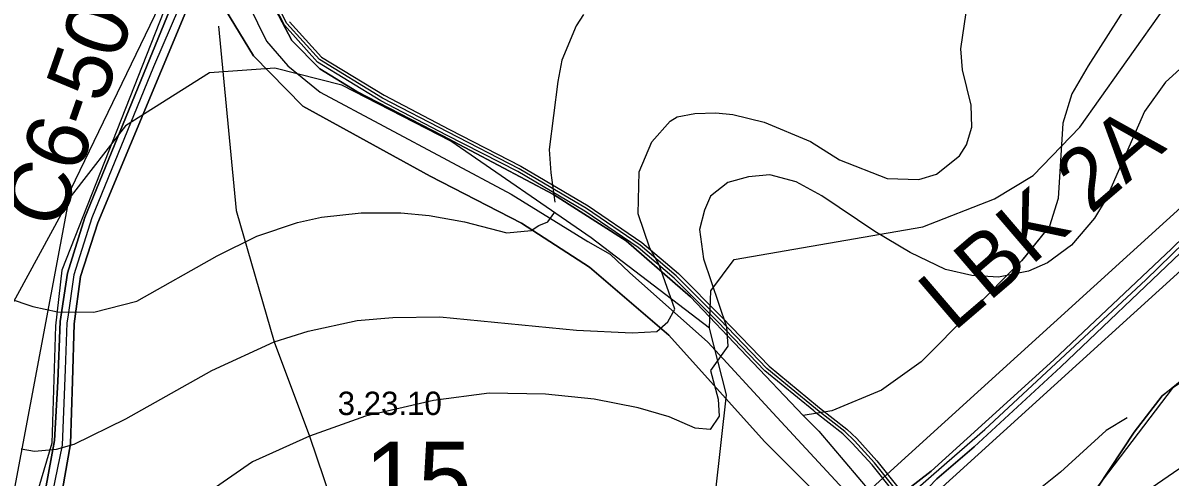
# Model space of a CAD drawing. Extents: x -662500 to -653478, y -1056827 to -1049993.
# Drawn here: x -660352.4 to -659984.1, y -1052912.9 to -1052767 of the extents above; entities that cross this region are included whole.
import ezdxf

# ---------------------------------------------------------------- set-up
doc = ezdxf.new("R2010")
doc.units = 0
for name, color, linetype in [('63LINIE', 7, 'Continuous'), ('Vrstva 12', 7, 'Continuous'), ('Vrstva 18', 7, 'Continuous'), ('Vrstva 24', 7, 'Continuous'), ('Vrstva 32', 7, 'Continuous'), ('Vrstva 37', 7, 'Continuous'), ('Vrstva 42', 7, 'Continuous'), ('Vrstva 47', 7, 'Continuous'), ('Vrstva 5', 7, 'Continuous'), ('Vrstva 51', 7, 'Continuous'), ('Vrstva 57', 7, 'Continuous'), ('Vrstva 61', 7, 'Continuous'), ('Vrstva 7', 7, 'Continuous')]:
    doc.layers.add(name, color=color, linetype=linetype)

msp = doc.modelspace()

# ---------------------------------------------------------------- linework, layer by layer
at = {"layer": '63LINIE'}
msp.add_lwpolyline([(-660279.97, -1052761.03), (-660274.18, -1052772.81), (-660267.41, -1052780.76), (-660257, -1052789.21), (-660195.64, -1052822), (-660171, -1052837.21), (-660163.83, -1052841.24), (-660157.65, -1052847.13), (-660132.52, -1052869.51), (-660111.66, -1052892.24), (-660084.95, -1052921), (-660069.74, -1052937.89), (-660023.99, -1052984.81), (-660006.51, -1053000.13), (-659985.6, -1053013.28), (-659850.42, -1053086.91), (-659781.9, -1053123.24), (-659710.72, -1053161.03), (-659675.58, -1053176.35), (-659546.48, -1053229.26), (-659428.67, -1053277.07), (-659332.46, -1053315.26), (-659288.19, -1053334.01)], dxfattribs=at)
at = {"layer": 'Vrstva 12'}
msp.add_lwpolyline([(-660296.81, -1052749.13), (-660310.48, -1052781.12), (-660330.29, -1052829.58), (-660336.06, -1052847.92), (-660338.03, -1052861.5), (-660338.3, -1052863.3), (-660338.91, -1052878.28), (-660339.86, -1052902.58), (-660342.96, -1052917.76), (-660345.27, -1052928.51), (-660347.45, -1052944.85), (-660349.36, -1052959.94), (-660350.42, -1052977.53), (-660348.96, -1052993.07), (-660338.37, -1053042.44), (-660336.93, -1053062.78), (-660334.48, -1053091.66), (-660332.84, -1053118.03), (-660331.78, -1053128.87), (-660328.62, -1053139.97), (-660325.03, -1053148.36), (-660317.88, -1053158.35), (-660309.98, -1053167.72), (-660293.51, -1053178.59)], dxfattribs=at)
at = {"layer": 'Vrstva 24'}
for points in [[(-660034, -1052954), (-660032, -1052948.5), (-660000, -1052906.38), (-659983, -1052884), (-659923.5, -1052843.5), (-659891.5, -1052807.5), (-659876.5, -1052780.5), (-659868, -1052749), (-659871, -1052717.5), (-659880, -1052690.5), (-659893, -1052641), (-659893, -1052609.5), (-659864.5, -1052533), (-659861.5, -1052506), (-659866.5, -1052474.5), (-659880.5, -1052438.5), (-659901.5, -1052398), (-659927, -1052348.5), (-659940, -1052302)], [(-660132, -1052865), (-660131.5, -1052853), (-660124, -1052843), (-660063.5, -1052832.5), (-660040.5, -1052823.5), (-660028, -1052816), (-660013, -1052800.5), (-660000, -1052782.08), (-659983, -1052758), (-659947, -1052686), (-659927.5, -1052627.5), (-659920, -1052581), (-659923.5, -1052545), (-659933, -1052515), (-659946, -1052493), (-659958.5, -1052479), (-659977, -1052460), (-660000, -1052444.36), (-660002, -1052443), (-660058, -1052408.5), (-660084, -1052396), (-660097, -1052392.5), (-660103, -1052390), (-660138, -1052390)], [(-660132, -1052865), (-660170, -1052836), (-660215, -1052805), (-660250, -1052787), (-660271.5, -1052781.5), (-660292.5, -1052783), (-660319.5, -1052800), (-660337, -1052822.5), (-660402, -1052942)], [(-660163, -1053003.5), (-660161.64, -1053000), (-660158.5, -1052988.5), (-660143, -1052954), (-660130, -1052918), (-660126.5, -1052886.5), (-660132, -1052865)]]:
    msp.add_lwpolyline(points, dxfattribs=at)
at = {"layer": 'Vrstva 32'}
msp.add_lwpolyline([(-660160.88, -1053125.12), (-660160.66, -1053117.41), (-660159.16, -1053045.6), (-660157.94, -1053021.94), (-660156.76, -1053017.77), (-660153.81, -1053014.23), (-660118.13, -1052962.6), (-660106.54, -1052947.23), (-660093.09, -1052938.1), (-660082.98, -1052933), (-660074.25, -1052924.36), (-660055.79, -1052908.21), (-660043.52, -1052897.56), (-659991.83, -1052849.55), (-659971.21, -1052829.43), (-659940.88, -1052799.92), (-659928.36, -1052782.89), (-659895.08, -1052736.55)], dxfattribs=at)
at = {"layer": 'Vrstva 37'}
msp.add_lwpolyline([(-661234.06, -1053140.82), (-660958.01, -1052955.16), (-660828.41, -1052935.32), (-660688.36, -1052892.92), (-660553.31, -1052789.11), (-660369.71, -1052706.96), (-660290.66, -1052724.21), (-660337.18, -1052820.64), (-660356.48, -1052923.15), (-660446.27, -1052991.51), (-660506.13, -1053013.32), (-660608.87, -1053013.32), (-660726.31, -1053026.56), (-660746.15, -1053043.81), (-660754.61, -1053064.64), (-660780.18, -1053120.96), (-660865.36, -1053222.79), (-660913.12, -1053274.78), (-660954.8, -1053281.43), (-660981.14, -1053263.41), (-661072.84, -1053185.46), (-661116.02, -1053160.8)], close=True, dxfattribs=at)
at = {"layer": 'Vrstva 42'}
msp.add_lwpolyline([(-660071.79, -1052917.29), (-660078.98, -1052908.26), (-660085.4, -1052901.23), (-660088.54, -1052898.23), (-660097.28, -1052891.36), (-660097.88, -1052890.86), (-660113.54, -1052878.01), (-660128.62, -1052862.3), (-660142.63, -1052848.21), (-660154.25, -1052838.33), (-660171.42, -1052826.63), (-660193.06, -1052813.87), (-660215.92, -1052802.12), (-660236.98, -1052791.1), (-660257.23, -1052778.77), (-660267.65, -1052767.16), (-660272.2, -1052758.2)], dxfattribs=at)
at = {"layer": 'Vrstva 47'}
for points in [[(-660072.57, -1052917.92), (-660079.74, -1052908.91), (-660086.11, -1052901.93), (-660089.2, -1052898.99), (-660097.91, -1052892.14), (-660098.51, -1052891.64), (-660114.22, -1052878.75), (-660129.33, -1052863), (-660143.31, -1052848.95), (-660154.86, -1052839.13), (-660171.96, -1052827.48), (-660193.55, -1052814.75), (-660216.38, -1052803.01), (-660237.47, -1052791.97), (-660257.87, -1052779.55), (-660268.49, -1052767.73), (-660273.09, -1052758.66)], [(-660266.82, -1052766.59), (-660256.58, -1052777.99), (-660236.49, -1052790.23), (-660215.46, -1052801.23), (-660192.58, -1052812.99), (-660170.89, -1052825.79), (-660153.65, -1052837.53), (-660141.95, -1052847.48), (-660127.9, -1052861.6), (-660112.86, -1052877.28), (-660097.24, -1052890.09), (-660096.65, -1052890.58), (-660087.89, -1052897.47), (-660084.68, -1052900.53), (-660078.21, -1052907.61), (-660071.02, -1052916.67)]]:
    msp.add_lwpolyline(points, dxfattribs=at)
at = {"layer": 'Vrstva 5'}
for points in [[(-659991.81, -1052751.6), (-660010.37, -1052780.75), (-660015.6, -1052789.79), (-660018.46, -1052799.22), (-660019.99, -1052823.38), (-660022.81, -1052832.29), (-660031.02, -1052842.56), (-660031.73, -1052843.45), (-660064, -1052875.84), (-660076.7, -1052884.94), (-660092.72, -1052891.64), (-660101.87, -1052893.05), (-660096.81, -1052898.11), (-660076.02, -1052922.76), (-660060.79, -1052911.01), (-660049.28, -1052900.52), (-660021.37, -1052875.26), (-659983.56, -1052839.55), (-659948.71, -1052805.54), (-659940.23, -1052796.79), (-659929.58, -1052782.17), (-659896.18, -1052735.72)], [(-659893.7, -1052737.91), (-659927.06, -1052783.51), (-659937.57, -1052798.73), (-659946.56, -1052807.92), (-659980.71, -1052840.86), (-660019.16, -1052877.46), (-660047.02, -1052903.13), (-660059.01, -1052913.47), (-660071.92, -1052926.88), (-660039.24, -1052962.1), (-660031.07, -1052952.12), (-659995.64, -1052898.4), (-659986.59, -1052886.79), (-659977.95, -1052879.73), (-659969.58, -1052873.81), (-659937.32, -1052850.73), (-659918.06, -1052840.85), (-659913.38, -1052838.57), (-659906.2, -1052834), (-659900.19, -1052829.18), (-659884.49, -1052800.77), (-659878.28, -1052777.87), (-659865.78, -1052739.54)], [(-659865.78, -1052739.54), (-659878.28, -1052777.87), (-659884.49, -1052800.77), (-659900.19, -1052829.18), (-659906.2, -1052834), (-659913.38, -1052838.57), (-659937.32, -1052850.73), (-659969.58, -1052873.81), (-659986.59, -1052886.79), (-659995.64, -1052898.4), (-660031.07, -1052952.12), (-660039.24, -1052962.1), (-660004.2, -1052995.1), (-659978.55, -1053011.07), (-659877.72, -1053065.47), (-659795.26, -1053109.44)], [(-660299.49, -1052748.52), (-660332.61, -1052829.48), (-660338.18, -1052847.4), (-660340.49, -1052862.94), (-660341.19, -1052882.22), (-660342.34, -1052901.16), (-660345.18, -1052916.91), (-660351.67, -1052928.01), (-660356.16, -1052932.93), (-660372.74, -1052946.18), (-660407.24, -1052969.22), (-660454.83, -1053003.63), (-660468.06, -1053010.68), (-660485.85, -1053015.9), (-660504.55, -1053018.76), (-660542.92, -1053021.63), (-660597.98, -1053025.5), (-660636.05, -1053027.33), (-660650.51, -1053028.61)], [(-660650.51, -1053028.61), (-660636.05, -1053027.33), (-660597.98, -1053025.5), (-660542.92, -1053021.63), (-660504.55, -1053018.76), (-660485.85, -1053015.9), (-660468.06, -1053010.68), (-660454.83, -1053003.63), (-660407.24, -1052969.22), (-660372.74, -1052946.18), (-660356.16, -1052932.93), (-660351.67, -1052928.01), (-660345.18, -1052916.91), (-660342.34, -1052901.16), (-660341.19, -1052882.22), (-660340.49, -1052862.94), (-660338.18, -1052847.4), (-660332.61, -1052829.48), (-660299.49, -1052748.52)], [(-659991.81, -1052751.6), (-660010.37, -1052780.75), (-660015.6, -1052789.79), (-660018.46, -1052799.22), (-660019.99, -1052823.38), (-660022.81, -1052832.29), (-660031.73, -1052843.45), (-660064, -1052875.84), (-660076.7, -1052884.94), (-660092.72, -1052891.64), (-660101.87, -1052893.05), (-660138.02, -1052855.02), (-660158.75, -1052836.98), (-660182.01, -1052822.13), (-660217.62, -1052803.21), (-660245.2, -1052788.96), (-660257.07, -1052781.78), (-660266.1, -1052772.64), (-660273.35, -1052758.76)], [(-660339.77, -1052916.82), (-660337.19, -1052902.25), (-660336.48, -1052882.06), (-660335.94, -1052863.61), (-660333.9, -1052848.39), (-660328.41, -1052831.16), (-660297.44, -1052756.88)], [(-660297.44, -1052756.88), (-660328.41, -1052831.16), (-660333.9, -1052848.39), (-660335.94, -1052863.61), (-660336.48, -1052882.06), (-660337.19, -1052902.25), (-660339.77, -1052916.82)], [(-660290.42, -1052757.76), (-660278.43, -1052777.59), (-660262.56, -1052793.72), (-660221.62, -1052816.23), (-660192.36, -1052831.33), (-660170.48, -1052845.46), (-660145.01, -1052867.3), (-660114.36, -1052901.46), (-660084.53, -1052931.2)], [(-660065.03, -1053172.38), (-660064.33, -1053133.08), (-660064.14, -1053121.91), (-660060.42, -1053103.31), (-660057.71, -1053079.73), (-660053.97, -1053030.21), (-660051.01, -1052978.13), (-660053.61, -1052965.27), (-660075.23, -1052942.33), (-660081.53, -1052935.22), (-660084.53, -1052931.2), (-660114.36, -1052901.46), (-660145.01, -1052867.3), (-660170.48, -1052845.46), (-660192.36, -1052831.33), (-660221.62, -1052816.23), (-660262.56, -1052793.72), (-660278.43, -1052777.59), (-660290.42, -1052757.76)], [(-660273.35, -1052758.76), (-660266.1, -1052772.64), (-660257.07, -1052781.78), (-660245.2, -1052788.96), (-660217.62, -1052803.21), (-660182.01, -1052822.13), (-660158.75, -1052836.98), (-660138.02, -1052855.02), (-660101.87, -1052893.05), (-660096.81, -1052898.11), (-660076.02, -1052922.76), (-660071.92, -1052926.88), (-660039.24, -1052962.1), (-660004.2, -1052995.1), (-659978.55, -1053011.07), (-659877.72, -1053065.47), (-659795.26, -1053109.44)], [(-659983.56, -1052839.55), (-660021.37, -1052875.26), (-660049.28, -1052900.52), (-660060.79, -1052911.01), (-660076.02, -1052922.76)], [(-660059.01, -1052913.47), (-660047.02, -1052903.13), (-660019.16, -1052877.46), (-659980.71, -1052840.86)]]:
    msp.add_lwpolyline(points, dxfattribs=at)
at = {"layer": 'Vrstva 51'}
for points in [[(-660169.13, -1053023.13), (-660110.85, -1052940.58), (-660079.74, -1052916.29), (-659950.2, -1052798.66), (-659898.58, -1052720.65), (-659915.89, -1052669.98), (-659910.89, -1052596.38), (-659900.42, -1052552.71), (-659942.19, -1052387.83), (-659921.6, -1052399.48), (-659893.5, -1052409.43), (-659785.78, -1052462.16), (-659600.37, -1052554.27), (-659621.1, -1052589.25), (-659403.17, -1052709.23)], [(-659408.68, -1052722.85), (-659645.22, -1052595.6), (-659623.64, -1052558.85), (-659899.32, -1052423.28), (-659921, -1052417.16), (-659884.97, -1052552.61), (-659896.01, -1052598.65), (-659902.05, -1052660.61), (-659882, -1052722.78), (-659938.73, -1052808.5), (-660070.07, -1052927.77), (-660099.87, -1052951.04), (-660151.35, -1053023.96)]]:
    msp.add_lwpolyline(points, dxfattribs=at)
at = {"layer": 'Vrstva 57'}
msp.add_lwpolyline([(-660289.6, -1052768.03), (-660283.97, -1052827.25), (-660271.76, -1052869.38), (-660260.42, -1052899.71), (-660230.86, -1052987.03), (-660197.02, -1053007.24), (-660166.62, -1053019.58)], dxfattribs=at)
at = {"layer": 'Vrstva 61'}
msp.add_lwpolyline([(-660287.6, -1052724.84), (-660300.44, -1052745.99), (-660339.96, -1052846.46), (-660341.98, -1052864.26), (-660343.17, -1052902.02), (-660350.02, -1052925.08), (-660342.11, -1052939.74), (-660346.36, -1052973.19), (-660346.48, -1052992.69), (-660351.91, -1052997.78), (-660346.78, -1053021.38), (-660341.99, -1053043.43), (-660341.63, -1053053.82), (-660333.38, -1053060.6), (-660329.26, -1053111.63), (-660325.67, -1053113.36)], dxfattribs=at)
at = {"layer": 'Vrstva 7'}
for p, q in [((-660172.41, -1052764.23), (-660174.82, -1052767.91)), ((-660051.25, -1052775.28), (-660049.55, -1052763.66)), ((-660174.82, -1052767.91), (-660179.36, -1052778.97)), ((-660050.68, -1052782.09), (-660051.25, -1052775.28)), ((-660179.36, -1052778.97), (-660180.63, -1052785.77)), ((-659976.28, -1052777.69), (-659985.49, -1052786.05)), ((-660047.99, -1052793.42), (-660050.68, -1052782.09)), ((-660180.63, -1052785.77), (-660183.47, -1052807.68)), ((-659985.49, -1052786.05), (-659992.29, -1052795.41)), ((-660047.7, -1052800.51), (-660047.99, -1052793.42)), ((-660144.64, -1052798.52), (-660142.37, -1052797.11)), ((-660142.37, -1052797.11), (-660136.7, -1052796.12)), ((-660136.7, -1052796.12), (-660129.9, -1052795.83)), ((-660129.9, -1052795.83), (-660124.51, -1052796.4)), ((-660124.51, -1052796.4), (-660114.45, -1052798.81)), ((-659992.29, -1052795.41), (-660004.62, -1052823.47)), ((-660150.45, -1052805.19), (-660144.64, -1052798.52)), ((-660114.45, -1052798.81), (-660099.57, -1052805.04)), ((-660049.4, -1052806.18), (-660047.7, -1052800.51)), ((-660154.56, -1052814.82), (-660150.45, -1052805.19)), ((-660099.57, -1052805.04), (-660090.22, -1052811)), ((-660183.47, -1052807.68), (-660182.9, -1052815.11)), ((-660051.67, -1052809.72), (-660049.4, -1052806.18)), ((-660090.22, -1052811), (-660074.91, -1052816.95)), ((-660059.04, -1052815.53), (-660051.67, -1052809.72)), ((-660182.9, -1052815.11), (-660181.68, -1052824.55)), ((-660154.84, -1052828.29), (-660154.56, -1052814.82)), ((-660119.41, -1052816.38), (-660126.07, -1052818.22)), ((-660112.61, -1052815.81), (-660119.41, -1052816.38)), ((-660104.11, -1052818.08), (-660112.61, -1052815.81)), ((-660064.71, -1052817.23), (-660059.04, -1052815.53)), ((-660126.07, -1052818.22), (-660131.6, -1052822.62)), ((-660095.89, -1052822.48), (-660104.11, -1052818.08)), ((-660074.91, -1052816.95), (-660064.71, -1052817.23)), ((-660131.6, -1052822.62), (-660133.58, -1052827.15)), ((-660078.88, -1052833.95), (-660095.89, -1052822.48)), ((-660004.62, -1052823.47), (-660008.31, -1052829.7)), ((-660133.58, -1052827.15), (-660135.14, -1052833.39)), ((-660277.28, -1052835.51), (-660264.25, -1052831.12)), ((-660264.25, -1052831.12), (-660256.59, -1052829.42)), ((-660256.59, -1052829.42), (-660243.84, -1052828)), ((-660243.84, -1052828), (-660231.08, -1052828)), ((-660231.08, -1052828), (-660222.01, -1052828.85)), ((-660222.01, -1052828.85), (-660210.68, -1052830.84)), ((-660210.68, -1052830.84), (-660197.07, -1052834.38)), ((-660186.73, -1052832.11), (-660183.89, -1052830.86)), ((-660183.89, -1052830.86), (-660181.68, -1052827.78)), ((-660151.16, -1052839.34), (-660154.84, -1052828.29)), ((-660008.31, -1052829.7), (-660015.68, -1052838.35)), ((-660197.07, -1052834.38), (-660189.28, -1052833.67)), ((-660189.28, -1052833.67), (-660186.73, -1052832.11)), ((-660135.14, -1052833.39), (-660133.87, -1052842.74)), ((-660067.54, -1052840.76), (-660078.88, -1052833.95)), ((-660290.04, -1052841.75), (-660277.28, -1052835.51)), ((-660015.68, -1052838.35), (-660023.47, -1052844.02)), ((-660315.83, -1052856.35), (-660290.04, -1052841.75)), ((-660148.18, -1052844.73), (-660151.16, -1052839.34)), ((-660056.21, -1052846.14), (-660067.54, -1052840.76)), ((-660143.08, -1052858.9), (-660148.18, -1052844.73)), ((-660133.87, -1052842.74), (-660126.5, -1052864.56)), ((-660023.47, -1052844.02), (-660029.56, -1052846.71)), ((-660047.7, -1052848.13), (-660056.21, -1052846.14)), ((-660039.2, -1052848.69), (-660047.7, -1052848.13)), ((-660029.56, -1052846.71), (-660039.2, -1052848.69)), ((-660357.21, -1052855.35), (-660349.28, -1052858.05)), ((-660329.72, -1052859.89), (-660315.83, -1052856.35)), ((-660349.28, -1052858.05), (-660341.34, -1052859.75)), ((-660341.34, -1052859.75), (-660329.72, -1052859.89)), ((-660145.34, -1052863.01), (-660143.08, -1052858.9)), ((-660260.84, -1052865.98), (-660245.11, -1052862.58)), ((-660245.11, -1052862.58), (-660233.64, -1052861.59)), ((-660233.64, -1052861.59), (-660218.61, -1052861.45)), ((-660218.61, -1052861.45), (-660174.68, -1052865.7)), ((-660148.89, -1052866.12), (-660145.34, -1052863.01)), ((-660271.76, -1052869.38), (-660260.84, -1052865.98)), ((-660174.68, -1052865.7), (-660156.83, -1052866.55)), ((-660156.83, -1052866.55), (-660148.89, -1052866.12)), ((-660126.5, -1052864.56), (-660126.07, -1052870.8)), ((-660291.74, -1052878.59), (-660271.76, -1052869.38)), ((-660126.07, -1052870.8), (-660131.6, -1052878.59)), ((-660319.37, -1052894.18), (-660291.74, -1052878.59)), ((-660131.6, -1052878.59), (-660129.19, -1052887.81)), ((-660202.74, -1052885.96), (-660220.6, -1052888.23)), ((-660184.6, -1052886.25), (-660202.74, -1052885.96)), ((-660169.01, -1052887.81), (-660184.6, -1052886.25)), ((-660220.6, -1052888.23), (-660242.42, -1052893.33)), ((-660154.84, -1052890.64), (-660169.01, -1052887.81)), ((-660129.19, -1052887.81), (-660128.91, -1052893.33)), ((-660242.42, -1052893.33), (-660260.42, -1052899.71)), ((-660144.92, -1052893.48), (-660154.84, -1052890.64)), ((-660136.56, -1052897.16), (-660144.92, -1052893.48)), ((-660128.91, -1052893.33), (-660131.74, -1052897.58)), ((-660335.95, -1052902.26), (-660319.37, -1052894.18)), ((-660131.74, -1052897.58), (-660136.56, -1052897.16)), ((-659962.39, -1052897.3), (-660010.15, -1052930.18)), ((-659997.83, -1052893.83), (-660004.62, -1052897.87)), ((-660260.42, -1052899.71), (-660278.7, -1052907.93)), ((-660004.62, -1052897.87), (-660019.22, -1052911.33)), ((-660352.96, -1052903.82), (-660348.71, -1052904.53)), ((-660348.71, -1052904.53), (-660341.62, -1052903.96)), ((-660341.62, -1052903.96), (-660335.95, -1052902.26)), ((-660278.7, -1052907.93), (-660292.02, -1052917.14)), ((-660019.22, -1052911.33), (-660026.73, -1052917.28))]:
    msp.add_line(p, q, dxfattribs=at)

# ---------------------------------------------------------------- texts
at = {"layer": 'Vrstva 18'}
msp.add_text('C6-503m', height=20, rotation=70.7142, dxfattribs=at).set_placement((-660340.84, -1052834.02))
at = {"layer": 'Vrstva 24'}
msp.add_text('3.23.10', height=7.5, dxfattribs=at).set_placement((-660251.38, -1052892.94))
at = {"layer": 'Vrstva 51'}
msp.add_text('LBK 2A', height=20, rotation=40.6166, dxfattribs=at).set_placement((-660053.59, -1052866.46))
at = {"layer": 'Vrstva 57'}
msp.add_text('15', height=23, dxfattribs=at).set_placement((-660242.61, -1052924.53))

doc.saveas('drawing.dxf')
